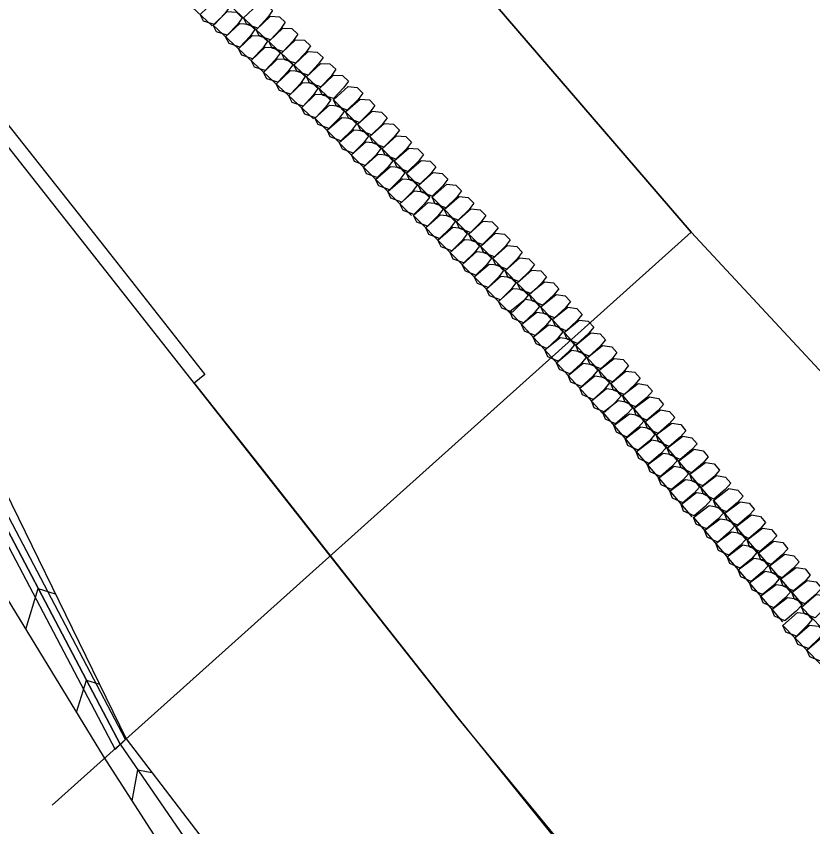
# Model space of a CAD drawing. Extents: x 465700 to 483515, y 488970 to 507540.
# Drawn here: x 476388.7 to 476504.7, y 500802.9 to 500920.9 of the extents above; entities that cross this region are included whole.
import ezdxf

# ---------------------------------------------------------------- set-up
doc = ezdxf.new("R2010")
doc.units = 0
for name, color, linetype in [('Exist Plan Preparation Watershed Blue', 7, 'Continuous'), ('Prop Earthen Structure Head Ditch', 7, 'Continuous'), ('Prop Erosion Embankment Toe Protection CELL', 7, 'Continuous'), ('Prop Erosion Rip Rap Class B', 7, 'Continuous'), ('Scratch_Level_4', 7, 'Continuous')]:
    doc.layers.add(name, color=color, linetype=linetype)

msp = doc.modelspace()

# ---------------------------------------------------------------- linework, layer by layer
at = {"layer": 'Exist Plan Preparation Watershed Blue'}
for points in [[(476921.2, 501693.96), (476873.97, 501665.49), (476797.54, 501630.58), (476778.04, 501586.57), (476684.08, 501524.02), (476617.13, 501430.2), (476608.09, 501344.67), (476632.2, 501297.34), (476652.85, 501202.84), (476684.48, 501113.94), (476686.07, 501079.86), (476666.3, 501048.93), (476630.01, 501028.21), (476577.87, 501021.26), (476528.03, 501006.59), (476466.6, 500992.22), (476420.26, 500966.99), (476486.96, 500889.51), (476555.03, 500816.27), (476625.62, 500745.44), (476698.65, 500677.13), (476726.48, 500652.21), (476834.31, 500555.52), (476965.29, 500641)], [(476922.43, 500477.32), (476847.82, 500543.91), (476773.22, 500610.51), (476698.65, 500677.13), (476625.62, 500745.44), (476555.03, 500816.27), (476486.96, 500889.51), (476420.26, 500966.99), (476358.7, 501042.92), (476298.67, 501122.89), (476241.47, 501204.91)], [(476965.29, 500641), (476834.31, 500555.52), (476726.48, 500652.21), (476625.62, 500745.44), (476555.03, 500816.27), (476486.96, 500889.51), (476420.26, 500966.99), (476358.7, 501042.92), (476298.67, 501122.89), (476241.47, 501204.91)], [(476209, 500683.6), (476345.39, 500652.36), (476467.07, 500616.53), (476565.07, 500627.06), (476600.68, 500664.31), (476574.27, 500687.93), (476537.67, 500723.12), (476510.19, 500751.77), (476483.11, 500782.17), (476453.04, 500818.7), (476434.2, 500842.61), (476385.69, 500904.17), (476387.26, 500905.41), (476372.86, 500924.02), (476358.8, 500942.89), (476340.03, 500969.19), (476316.98, 501003.43), (476294.62, 501039.29)], [(476294.62, 501039.29), (476316.98, 501003.43), (476340.03, 500969.19), (476358.8, 500942.89), (476372.86, 500924.02), (476387.26, 500905.42), (476401.7, 500887.09), (476416.14, 500868.76), (476414.56, 500867.51), (476424.17, 500855.35), (476438.61, 500837.03), (476453.04, 500818.7), (476467.88, 500800.28), (476483.11, 500782.17), (476510.19, 500751.77), (476537.67, 500723.12), (476574.27, 500687.93)]]:
    msp.add_lwpolyline(points, dxfattribs=at)
at = {"layer": 'Prop Earthen Structure Head Ditch'}
for points in [[(476357.28, 500917.77), (476381.08, 500863.94), (476404.69, 500815.69), (476436.38, 500774.25), (476463.2, 500742.71)], [(476403.82, 500814.91), (476378.98, 500862.12), (476352.3, 500907.25)], [(476353.37, 500908.14), (476378.98, 500862.12), (476403.82, 500814.91), (476433.55, 500771.62), (476464.77, 500729.39)], [(476452.49, 500735.06), (476452.49, 500735.06), (476430.16, 500768.47), (476401.38, 500813.16), (476374.05, 500857.86), (476338.32, 500895.56)], [(476390.06, 500831.67), (476391.89, 500837.58), (476394.35, 500836.82)], [(476397.46, 500819.56), (476398.92, 500824.24), (476400.79, 500823.66)], [(476403.82, 500814.91), (476403.82, 500814.91), (476403.82, 500814.91), (476433.55, 500771.62), (476459.56, 500736.43)], [(476405.56, 500806.67), (476406.39, 500811.18), (476408.43, 500810.8)]]:
    msp.add_lwpolyline(points, dxfattribs=at)
at = {"layer": 'Prop Erosion Embankment Toe Protection CELL'}
for p, q in [((476402.61, 500933.18), (476417.22, 500919.54)), ((476419.94, 500922.4), (476434.55, 500908.75)), ((476417.34, 500919.62), (476431.96, 500905.97)), ((476434.87, 500908.78), (476448.94, 500894.56)), ((476432.17, 500906.11), (476446.24, 500891.89)), ((476449.25, 500894.57), (476463.31, 500880.35)), ((476446.54, 500891.89), (476460.61, 500877.68)), ((476463.38, 500880.47), (476476.85, 500865.68)), ((476460.57, 500877.91), (476474.04, 500863.12)), ((476476.97, 500865.7), (476489.93, 500850.47)), ((476474.08, 500863.24), (476487.04, 500848.01)), ((476490.19, 500850.42), (476503.16, 500835.19)), ((476487.3, 500847.95), (476500.26, 500832.72)), ((476503.01, 500834.85), (476516.95, 500820.5)), ((476500.29, 500832.2), (476514.22, 500817.85))]:
    msp.add_line(p, q, dxfattribs=at)
for points in [[(476419.71, 500922.27), (476419, 500921.29), (476417.54, 500919.72), (476415.96, 500920.23), (476415.47, 500921.17), (476417.52, 500923.15), (476418.84, 500923.09), (476419.71, 500922.27)], [(476426.01, 500921.79), (476425.32, 500920.79), (476423.85, 500919.22), (476422.26, 500919.75), (476421.76, 500920.69), (476423.84, 500922.65), (476425.17, 500922.57), (476426.01, 500921.79)], [(476421.59, 500920.72), (476420.88, 500919.74), (476419.41, 500918.17), (476417.83, 500918.68), (476417.34, 500919.62), (476419.4, 500921.6), (476420.73, 500921.52), (476421.59, 500920.72)], [(476427.85, 500920.07), (476427.16, 500919.07), (476425.69, 500917.5), (476424.1, 500918.03), (476423.61, 500918.97), (476425.68, 500920.93), (476426.99, 500920.87), (476427.85, 500920.07)], [(476423.41, 500919.01), (476422.72, 500918.02), (476421.25, 500916.44), (476419.66, 500916.97), (476419.17, 500917.91), (476421.24, 500919.88), (476422.57, 500919.8), (476423.41, 500919.01)], [(476429.7, 500918.34), (476428.99, 500917.36), (476427.52, 500915.79), (476425.95, 500916.3), (476425.45, 500917.24), (476427.51, 500919.22), (476428.82, 500919.16), (476429.7, 500918.34)], [(476425.26, 500917.29), (476424.57, 500916.29), (476423.1, 500914.72), (476421.51, 500915.25), (476421.02, 500916.19), (476423.09, 500918.15), (476424.4, 500918.09), (476425.26, 500917.29)], [(476431.52, 500916.64), (476430.82, 500915.66), (476429.35, 500914.09), (476427.77, 500914.6), (476427.28, 500915.54), (476429.34, 500917.52), (476430.67, 500917.44), (476431.52, 500916.64)], [(476427.1, 500915.57), (476426.39, 500914.59), (476424.93, 500913.02), (476423.35, 500913.53), (476422.86, 500914.47), (476424.92, 500916.45), (476426.23, 500916.39), (476427.1, 500915.57)], [(476433.35, 500914.93), (476432.66, 500913.93), (476431.19, 500912.36), (476429.6, 500912.89), (476429.11, 500913.83), (476431.18, 500915.79), (476432.51, 500915.72), (476433.35, 500914.93)], [(476428.93, 500913.86), (476428.22, 500912.88), (476426.75, 500911.31), (476425.18, 500911.82), (476424.69, 500912.76), (476426.74, 500914.74), (476428.07, 500914.66), (476428.93, 500913.86)], [(476435.2, 500913.21), (476434.51, 500912.21), (476433.04, 500910.64), (476431.45, 500911.17), (476430.95, 500912.11), (476433.03, 500914.07), (476434.34, 500914.01), (476435.2, 500913.21)], [(476430.76, 500912.15), (476430.07, 500911.16), (476428.6, 500909.59), (476427.01, 500910.11), (476426.52, 500911.05), (476428.59, 500913.02), (476429.92, 500912.94), (476430.76, 500912.15)], [(476437.04, 500911.49), (476436.33, 500910.51), (476434.87, 500908.93), (476433.29, 500909.45), (476432.8, 500910.38), (476434.86, 500912.37), (476436.17, 500912.3), (476437.04, 500911.49)], [(476432.6, 500910.43), (476431.91, 500909.43), (476430.45, 500907.86), (476428.85, 500908.39), (476428.36, 500909.33), (476430.43, 500911.29), (476431.75, 500911.23), (476432.6, 500910.43)], [(476439.16, 500909.71), (476438.41, 500908.76), (476436.88, 500907.25), (476435.33, 500907.82), (476434.87, 500908.78), (476437, 500910.68), (476438.33, 500910.55), (476439.16, 500909.71)], [(476434.45, 500908.71), (476433.74, 500907.73), (476432.27, 500906.16), (476430.7, 500906.67), (476430.21, 500907.61), (476432.26, 500909.59), (476433.57, 500909.53), (476434.45, 500908.71)], [(476440.91, 500907.93), (476440.18, 500906.96), (476438.66, 500905.45), (476437.09, 500906.04), (476436.63, 500907), (476438.78, 500908.88), (476440.11, 500908.75), (476440.91, 500907.93)], [(476436.45, 500907.04), (476435.71, 500906.09), (476434.18, 500904.57), (476432.63, 500905.15), (476432.17, 500906.11), (476434.3, 500908), (476435.63, 500907.87), (476436.45, 500907.04)], [(476438.21, 500905.26), (476437.48, 500904.29), (476435.95, 500902.78), (476434.38, 500903.37), (476433.93, 500904.33), (476436.08, 500906.21), (476437.4, 500906.08), (476438.21, 500905.26)], [(476442.69, 500906.14), (476441.96, 500905.17), (476440.43, 500903.66), (476438.86, 500904.25), (476438.41, 500905.21), (476440.56, 500907.09), (476441.86, 500906.97), (476442.69, 500906.14)], [(476444.47, 500904.34), (476443.72, 500903.39), (476442.19, 500901.88), (476440.64, 500902.45), (476440.18, 500903.41), (476442.31, 500905.31), (476443.62, 500905.2), (476444.47, 500904.34)], [(476439.99, 500903.47), (476439.26, 500902.5), (476437.73, 500900.98), (476436.16, 500901.58), (476435.71, 500902.53), (476437.85, 500904.41), (476439.16, 500904.3), (476439.99, 500903.47)], [(476441.76, 500901.67), (476441.02, 500900.72), (476439.49, 500899.21), (476437.94, 500899.78), (476437.48, 500900.74), (476439.61, 500902.64), (476440.92, 500902.52), (476441.76, 500901.67)], [(476446.22, 500902.57), (476445.48, 500901.62), (476443.95, 500900.1), (476442.4, 500900.68), (476441.94, 500901.63), (476444.07, 500903.53), (476445.4, 500903.4), (476446.22, 500902.57)], [(476447.98, 500900.79), (476447.25, 500899.82), (476445.72, 500898.31), (476444.15, 500898.9), (476443.7, 500899.86), (476445.85, 500901.74), (476447.17, 500901.61), (476447.98, 500900.79)], [(476443.52, 500899.89), (476442.78, 500898.94), (476441.25, 500897.43), (476439.69, 500898), (476439.24, 500898.96), (476441.37, 500900.86), (476442.7, 500900.73), (476443.52, 500899.89)], [(476445.28, 500898.12), (476444.55, 500897.15), (476443.02, 500895.64), (476441.45, 500896.23), (476441, 500897.18), (476443.15, 500899.06), (476444.47, 500898.93), (476445.28, 500898.12)], [(476449.76, 500898.99), (476449.03, 500898.03), (476447.5, 500896.51), (476445.93, 500897.11), (476445.48, 500898.06), (476447.62, 500899.94), (476448.93, 500899.83), (476449.76, 500898.99)], [(476451.53, 500897.2), (476450.79, 500896.25), (476449.26, 500894.74), (476447.71, 500895.31), (476447.25, 500896.27), (476449.38, 500898.17), (476450.69, 500898.05), (476451.53, 500897.2)], [(476447.06, 500896.32), (476446.33, 500895.35), (476444.8, 500893.84), (476443.23, 500894.43), (476442.77, 500895.39), (476444.92, 500897.27), (476446.23, 500897.16), (476447.06, 500896.32)], [(476448.83, 500894.53), (476448.09, 500893.58), (476446.56, 500892.06), (476445, 500892.64), (476444.55, 500893.59), (476446.68, 500895.49), (476447.99, 500895.38), (476448.83, 500894.53)], [(476453.53, 500895.5), (476452.78, 500894.55), (476451.25, 500893.04), (476449.7, 500893.61), (476449.25, 500894.57), (476451.38, 500896.47), (476452.7, 500896.33), (476453.53, 500895.5)], [(476455.29, 500893.72), (476454.56, 500892.75), (476453.03, 500891.24), (476451.46, 500891.83), (476451, 500892.79), (476453.15, 500894.67), (476454.48, 500894.54), (476455.29, 500893.72)], [(476450.83, 500892.83), (476450.08, 500891.88), (476448.55, 500890.36), (476447, 500890.94), (476446.54, 500891.89), (476448.68, 500893.79), (476450, 500893.66), (476450.83, 500892.83)], [(476452.59, 500891.05), (476451.86, 500890.08), (476450.33, 500888.57), (476448.76, 500889.16), (476448.3, 500890.12), (476450.45, 500892), (476451.78, 500891.87), (476452.59, 500891.05)], [(476457.06, 500891.93), (476456.33, 500890.96), (476454.8, 500889.45), (476453.23, 500890.04), (476452.78, 500891), (476454.93, 500892.88), (476456.24, 500892.76), (476457.06, 500891.93)], [(476458.84, 500890.13), (476458.09, 500889.18), (476456.56, 500887.67), (476455.01, 500888.24), (476454.56, 500889.2), (476456.69, 500891.1), (476457.99, 500890.99), (476458.84, 500890.13)], [(476454.36, 500889.25), (476453.63, 500888.29), (476452.1, 500886.77), (476450.53, 500887.37), (476450.08, 500888.32), (476452.23, 500890.2), (476453.54, 500890.09), (476454.36, 500889.25)], [(476456.14, 500887.46), (476455.39, 500886.51), (476453.86, 500885), (476452.31, 500885.57), (476451.85, 500886.53), (476453.99, 500888.43), (476455.29, 500888.31), (476456.14, 500887.46)], [(476460.6, 500888.36), (476459.85, 500887.4), (476458.32, 500885.89), (476456.77, 500886.47), (476456.31, 500887.42), (476458.45, 500889.32), (476459.77, 500889.19), (476460.6, 500888.36)], [(476462.36, 500886.58), (476461.63, 500885.61), (476460.1, 500884.1), (476458.53, 500884.69), (476458.07, 500885.65), (476460.22, 500887.53), (476461.55, 500887.4), (476462.36, 500886.58)], [(476457.9, 500885.68), (476457.15, 500884.73), (476455.62, 500883.22), (476454.07, 500883.79), (476453.61, 500884.75), (476455.74, 500886.65), (476457.07, 500886.52), (476457.9, 500885.68)], [(476459.65, 500883.91), (476458.92, 500882.94), (476457.4, 500881.42), (476455.83, 500882.02), (476455.37, 500882.97), (476457.52, 500884.85), (476458.85, 500884.72), (476459.65, 500883.91)], [(476464.13, 500884.78), (476463.4, 500883.81), (476461.87, 500882.3), (476460.3, 500882.89), (476459.85, 500883.85), (476462, 500885.73), (476463.3, 500885.62), (476464.13, 500884.78)], [(476465.91, 500882.99), (476465.16, 500882.04), (476463.63, 500880.53), (476462.08, 500881.1), (476461.62, 500882.06), (476463.76, 500883.95), (476465.06, 500883.84), (476465.91, 500882.99)], [(476461.43, 500882.11), (476460.7, 500881.14), (476459.17, 500879.63), (476457.6, 500880.22), (476457.15, 500881.18), (476459.3, 500883.06), (476460.6, 500882.95), (476461.43, 500882.11)], [(476463.21, 500880.32), (476462.46, 500879.36), (476460.93, 500877.85), (476459.38, 500878.43), (476458.92, 500879.38), (476461.05, 500881.28), (476462.36, 500881.17), (476463.21, 500880.32)], [(476467.7, 500881.22), (476466.91, 500880.3), (476465.32, 500878.85), (476463.8, 500879.49), (476463.38, 500880.47), (476465.59, 500882.27), (476466.91, 500882.09), (476467.7, 500881.22)], [(476469.38, 500879.37), (476468.61, 500878.43), (476467.03, 500876.99), (476465.48, 500877.64), (476465.07, 500878.62), (476467.29, 500880.41), (476468.61, 500880.22), (476469.38, 500879.37)], [(476464.89, 500878.66), (476464.11, 500877.74), (476462.52, 500876.29), (476460.99, 500876.93), (476460.57, 500877.91), (476462.78, 500879.71), (476464.1, 500879.53), (476464.89, 500878.66)], [(476466.57, 500876.81), (476465.81, 500875.88), (476464.22, 500874.43), (476462.67, 500875.08), (476462.26, 500876.06), (476464.48, 500877.85), (476465.8, 500877.66), (476466.57, 500876.81)], [(476471.08, 500877.51), (476470.32, 500876.57), (476468.73, 500875.12), (476467.18, 500875.78), (476466.77, 500876.75), (476468.99, 500878.54), (476470.29, 500878.37), (476471.08, 500877.51)], [(476472.78, 500875.64), (476472, 500874.72), (476470.41, 500873.27), (476468.88, 500873.91), (476468.47, 500874.88), (476470.67, 500876.69), (476471.98, 500876.53), (476472.78, 500875.64)], [(476468.28, 500874.95), (476467.51, 500874.01), (476465.92, 500872.56), (476464.37, 500873.22), (476463.96, 500874.19), (476466.18, 500875.98), (476467.48, 500875.82), (476468.28, 500874.95)], [(476469.98, 500873.08), (476469.19, 500872.16), (476467.6, 500870.71), (476466.07, 500871.35), (476465.66, 500872.33), (476467.87, 500874.13), (476469.17, 500873.97), (476469.98, 500873.08)], [(476474.47, 500873.79), (476473.68, 500872.87), (476472.09, 500871.42), (476470.57, 500872.06), (476470.15, 500873.04), (476472.36, 500874.84), (476473.68, 500874.66), (476474.47, 500873.79)], [(476476.15, 500871.94), (476475.38, 500871.01), (476473.79, 500869.56), (476472.25, 500870.21), (476471.83, 500871.19), (476474.06, 500872.98), (476475.38, 500872.79), (476476.15, 500871.94)], [(476471.66, 500871.23), (476470.87, 500870.31), (476469.28, 500868.86), (476467.76, 500869.5), (476467.34, 500870.48), (476469.55, 500872.29), (476470.87, 500872.1), (476471.66, 500871.23)], [(476477.85, 500870.08), (476477.08, 500869.14), (476475.49, 500867.69), (476473.95, 500868.35), (476473.53, 500869.32), (476475.76, 500871.11), (476477.06, 500870.94), (476477.85, 500870.08)], [(476473.34, 500869.38), (476472.57, 500868.45), (476470.98, 500867), (476469.44, 500867.65), (476469.03, 500868.63), (476471.25, 500870.42), (476472.57, 500870.23), (476473.34, 500869.38)], [(476475.04, 500867.52), (476474.27, 500866.58), (476472.69, 500865.13), (476471.14, 500865.79), (476470.73, 500866.76), (476472.95, 500868.55), (476474.25, 500868.39), (476475.04, 500867.52)], [(476479.55, 500868.21), (476478.77, 500867.29), (476477.18, 500865.84), (476475.65, 500866.48), (476475.24, 500867.46), (476477.44, 500869.26), (476478.75, 500869.1), (476479.55, 500868.21)], [(476481.31, 500866.31), (476480.49, 500865.42), (476478.86, 500864.03), (476477.35, 500864.72), (476476.97, 500865.7), (476479.24, 500867.44), (476480.55, 500867.21), (476481.31, 500866.31)], [(476476.74, 500865.65), (476475.96, 500864.73), (476474.37, 500863.28), (476472.84, 500863.92), (476472.43, 500864.9), (476474.63, 500866.7), (476475.94, 500866.54), (476476.74, 500865.65)], [(476478.42, 500863.85), (476477.6, 500862.96), (476475.96, 500861.56), (476474.46, 500862.25), (476474.08, 500863.24), (476476.34, 500864.97), (476477.66, 500864.74), (476478.42, 500863.85)], [(476482.93, 500864.41), (476482.13, 500863.5), (476480.49, 500862.1), (476478.97, 500862.81), (476478.59, 500863.8), (476480.87, 500865.51), (476482.19, 500865.28), (476482.93, 500864.41)], [(476484.57, 500862.49), (476483.77, 500861.57), (476482.13, 500860.18), (476480.61, 500860.89), (476480.23, 500861.88), (476482.51, 500863.59), (476483.81, 500863.38), (476484.57, 500862.49)], [(476480.04, 500861.95), (476479.24, 500861.04), (476477.6, 500859.64), (476476.08, 500860.35), (476475.7, 500861.34), (476477.98, 500863.05), (476479.29, 500862.82), (476480.04, 500861.95)], [(476481.67, 500860.02), (476480.87, 500859.11), (476479.24, 500857.72), (476477.71, 500858.43), (476477.33, 500859.41), (476479.62, 500861.13), (476480.91, 500860.92), (476481.67, 500860.02)], [(476486.2, 500860.56), (476485.39, 500859.67), (476483.75, 500858.28), (476482.24, 500858.97), (476481.86, 500859.95), (476484.13, 500861.69), (476485.43, 500861.48), (476486.2, 500860.56)], [(476483.31, 500858.1), (476482.49, 500857.21), (476480.86, 500855.81), (476479.35, 500856.5), (476478.97, 500857.49), (476481.24, 500859.22), (476482.53, 500859.01), (476483.31, 500858.1)], [(476487.82, 500858.66), (476487.01, 500857.77), (476485.37, 500856.37), (476483.86, 500857.06), (476483.48, 500858.05), (476485.75, 500859.78), (476487.06, 500859.55), (476487.82, 500858.66)], [(476489.44, 500856.75), (476488.64, 500855.84), (476487.01, 500854.45), (476485.48, 500855.16), (476485.1, 500856.15), (476487.39, 500857.86), (476488.7, 500857.63), (476489.44, 500856.75)], [(476484.93, 500856.2), (476484.11, 500855.3), (476482.48, 500853.91), (476480.97, 500854.6), (476480.59, 500855.59), (476482.86, 500857.32), (476484.17, 500857.09), (476484.93, 500856.2)], [(476486.55, 500854.29), (476485.75, 500853.38), (476484.11, 500851.99), (476482.59, 500852.7), (476482.21, 500853.68), (476484.49, 500855.4), (476485.8, 500855.17), (476486.55, 500854.29)], [(476491.08, 500854.83), (476490.28, 500853.92), (476488.64, 500852.53), (476487.12, 500853.24), (476486.74, 500854.22), (476489.02, 500855.94), (476490.32, 500855.73), (476491.08, 500854.83)], [(476492.72, 500852.91), (476491.9, 500852.02), (476490.26, 500850.62), (476488.76, 500851.31), (476488.38, 500852.3), (476490.64, 500854.03), (476491.94, 500853.82), (476492.72, 500852.91)], [(476488.19, 500852.37), (476487.39, 500851.46), (476485.75, 500850.06), (476484.23, 500850.77), (476483.85, 500851.76), (476486.13, 500853.47), (476487.42, 500853.26), (476488.19, 500852.37)], [(476494.54, 500851.03), (476493.72, 500850.13), (476492.08, 500848.74), (476490.58, 500849.43), (476490.19, 500850.42), (476492.46, 500852.15), (476493.77, 500851.92), (476494.54, 500851.03)], [(476489.82, 500850.45), (476489.01, 500849.55), (476487.37, 500848.16), (476485.86, 500848.85), (476485.48, 500849.84), (476487.75, 500851.57), (476489.05, 500851.36), (476489.82, 500850.45)], [(476491.64, 500848.56), (476490.82, 500847.67), (476489.19, 500846.28), (476487.68, 500846.97), (476487.3, 500847.95), (476489.57, 500849.69), (476490.88, 500849.46), (476491.64, 500848.56)], [(476496.16, 500849.12), (476495.35, 500848.21), (476493.72, 500846.82), (476492.2, 500847.53), (476491.81, 500848.51), (476494.1, 500850.23), (476495.41, 500850), (476496.16, 500849.12)], [(476497.79, 500847.2), (476496.99, 500846.29), (476495.35, 500844.89), (476493.83, 500845.6), (476493.45, 500846.59), (476495.73, 500848.3), (476497.03, 500848.09), (476497.79, 500847.2)], [(476493.26, 500846.66), (476492.46, 500845.75), (476490.82, 500844.35), (476489.3, 500845.06), (476488.92, 500846.05), (476491.2, 500847.76), (476492.52, 500847.53), (476493.26, 500846.66)], [(476494.9, 500844.74), (476494.1, 500843.83), (476492.46, 500842.43), (476490.94, 500843.14), (476490.56, 500844.13), (476492.84, 500845.84), (476494.14, 500845.63), (476494.9, 500844.74)], [(476499.43, 500845.28), (476498.61, 500844.38), (476496.97, 500842.99), (476495.47, 500843.68), (476495.09, 500844.67), (476497.35, 500846.4), (476498.65, 500846.19), (476499.43, 500845.28)], [(476496.53, 500842.81), (476495.72, 500841.92), (476494.08, 500840.53), (476492.57, 500841.22), (476492.19, 500842.21), (476494.46, 500843.94), (476495.76, 500843.73), (476496.53, 500842.81)], [(476501.05, 500843.37), (476500.23, 500842.48), (476498.59, 500841.09), (476497.09, 500841.78), (476496.71, 500842.76), (476498.98, 500844.5), (476500.29, 500844.27), (476501.05, 500843.37)], [(476502.67, 500841.47), (476501.87, 500840.56), (476500.23, 500839.16), (476498.71, 500839.87), (476498.33, 500840.86), (476500.61, 500842.57), (476501.92, 500842.34), (476502.67, 500841.47)], [(476498.15, 500840.91), (476497.34, 500840.02), (476495.7, 500838.62), (476494.19, 500839.31), (476493.81, 500840.3), (476496.08, 500842.03), (476497.39, 500841.8), (476498.15, 500840.91)], [(476499.77, 500839.01), (476498.97, 500838.09), (476497.34, 500836.7), (476495.82, 500837.41), (476495.43, 500838.4), (476497.72, 500840.11), (476499.03, 500839.88), (476499.77, 500839.01)], [(476504.3, 500839.55), (476503.5, 500838.63), (476501.87, 500837.24), (476500.35, 500837.95), (476499.96, 500838.94), (476502.25, 500840.65), (476503.54, 500840.44), (476504.3, 500839.55)], [(476505.94, 500837.62), (476505.12, 500836.73), (476503.49, 500835.34), (476501.98, 500836.03), (476501.6, 500837.01), (476503.87, 500838.75), (476505.16, 500838.54), (476505.94, 500837.62)], [(476501.41, 500837.08), (476500.61, 500836.17), (476498.97, 500834.78), (476497.45, 500835.49), (476497.07, 500836.47), (476499.35, 500838.19), (476500.65, 500837.98), (476501.41, 500837.08)], [(476507.3, 500835.74), (476506.55, 500834.8), (476505, 500833.3), (476503.46, 500833.89), (476503.01, 500834.85), (476505.16, 500836.73), (476506.48, 500836.58), (476507.3, 500835.74)], [(476503.05, 500835.16), (476502.23, 500834.27), (476500.59, 500832.87), (476499.09, 500833.56), (476498.71, 500834.55), (476500.97, 500836.28), (476502.27, 500836.07), (476503.05, 500835.16)], [(476504.58, 500833.09), (476503.82, 500832.15), (476502.28, 500830.65), (476500.73, 500831.24), (476500.29, 500832.2), (476502.43, 500834.08), (476503.76, 500833.94), (476504.58, 500833.09)], [(476506.32, 500831.3), (476505.58, 500830.34), (476504.04, 500828.84), (476502.47, 500829.45), (476502.03, 500830.41), (476504.19, 500832.27), (476505.52, 500832.12), (476506.32, 500831.3)], [(476508.08, 500829.49), (476507.34, 500828.53), (476505.8, 500827.03), (476504.23, 500827.63), (476503.79, 500828.6), (476505.95, 500830.46), (476507.26, 500830.33), (476508.08, 500829.49)]]:
    msp.add_lwpolyline(points, dxfattribs=at)
at = {"layer": 'Prop Erosion Rip Rap Class B'}
msp.add_line((476403.09, 500814.16), (476404.58, 500815.62), dxfattribs=at)
for points in [[(476341.38, 500920.51), (476378.1, 500861.64), (476403.09, 500814.16)], [(476404.58, 500815.62), (476379.86, 500862.6), (476348.08, 500919.53)]]:
    msp.add_lwpolyline(points, dxfattribs=at)
at = {"layer": 'Scratch_Level_4'}
msp.add_lwpolyline([(476486.96, 500889.51), (476412.53, 500822.73), (476393.92, 500806.03)], dxfattribs=at)

doc.saveas('drawing.dxf')
